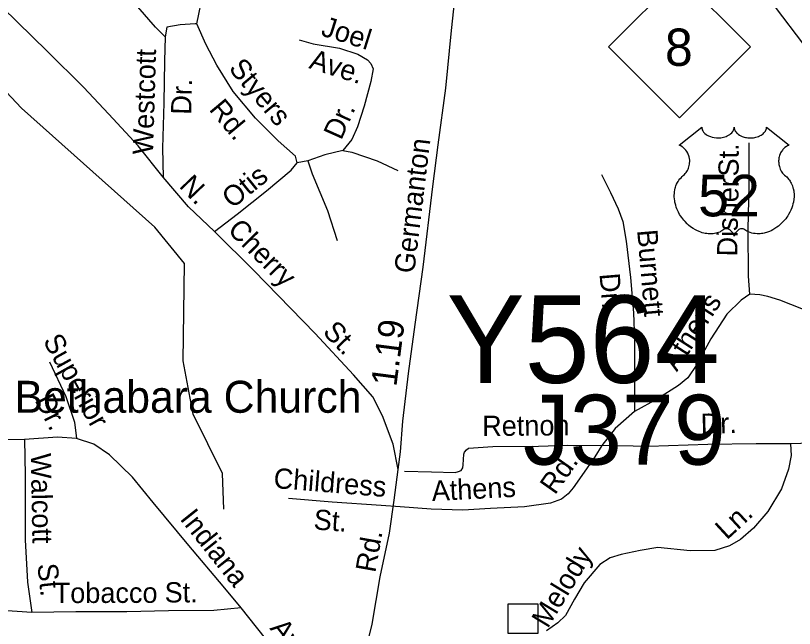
# Model space of a CAD drawing. Extents: x 1547597 to 1699558, y 810033 to 920809.
# Drawn here: x 1625137 to 1628791, y 877036 to 879912 of the extents above; entities that cross this region are included whole.
import ezdxf

# ---------------------------------------------------------------- set-up
doc = ezdxf.new("R2010")
doc.units = 0
for name, color, linetype in [('Exist Cultural Church Label', 7, 'Continuous'), ('Exist Hydrographic Creek Single Shore', 7, 'Continuous'), ('Exist Road Non-System Structure Non-Sys Other CELL', 7, 'Continuous'), ('Exist Road Non-System Structure Non-Sys Other Number Label', 7, 'Continuous'), ('Exist Road Non-System Type 51', 7, 'Continuous'), ('Exist Road Non-System Type 51 Label', 7, 'Continuous'), ('Exist Road Primary Interstate Structure Single Pole TSign Number Label', 7, 'Continuous'), ('Exist Road Primary NC Shield CELL', 7, 'Continuous'), ('Exist Road Primary NC Shield Number Label', 7, 'Continuous'), ('Exist Road Primary US Divided Attributed', 7, 'Continuous'), ('Exist Road Primary US Shield CELL', 7, 'Continuous'), ('Exist Road Primary US Shield Number Label', 7, 'Continuous'), ('Exist Road Secondary Mileage Hundredths English Label', 7, 'Continuous'), ('Exist Road Secondary Type 51 Attributed', 7, 'Continuous'), ('Exist Road Secondary Type 51 Label', 7, 'Continuous')]:
    doc.layers.add(name, color=color, linetype=linetype)

msp = doc.modelspace()

# ---------------------------------------------------------------- linework, layer by layer
at = {"layer": 'Exist Hydrographic Creek Single Shore'}
msp.add_lwpolyline([(1626113.9, 877596), (1626107.8, 877763.5), (1625969.8, 878042), (1625923.8, 878292.4), (1625929.8, 878748.7), (1625789.8, 878918.9), (1625163.9, 879476.6), (1624950, 879704.2), (1624730.2, 879859.9), (1624351.5, 880194.9), (1624158.8, 880469), (1623989.8, 880856.4)], dxfattribs=at)
at = {"layer": 'Exist Road Non-System Structure Non-Sys Other CELL'}
msp.add_lwpolyline([(1627448.6, 877152.2), (1627587.6, 877152.2), (1627587.6, 877013.2), (1627448.6, 877013.2)], close=True, dxfattribs=at)
at = {"layer": 'Exist Road Non-System Type 51'}
for p, q in [((1626507.4, 879229.8), (1626457.4, 879220.4)), ((1625213.6, 877111.3), (1624945, 877128.3))]:
    msp.add_line(p, q, dxfattribs=at)
for points in [[(1625987, 879873.5), (1626016.5, 880019), (1626078.8, 880273.3), (1626187.5, 880638), (1626236.6, 880826.9), (1626259.6, 880889.9), (1626274.9, 880939), (1626290.3, 880983.5), (1626287.2, 881041.9), (1626290.3, 881093.7), (1626287, 881147.6), (1626304.1, 881258)], [(1625838.4, 879811.1), (1625792.9, 879857.7), (1625710, 879952.6), (1625605.2, 880065.8), (1625512.5, 880160.7), (1625402.7, 880269.4)], [(1625829.1, 879153.5), (1625711.9, 879300.5), (1625573.8, 879448.3), (1625454.8, 879575), (1625284.4, 879745.3), (1625075.3, 879948.8)], [(1625987, 879873.5), (1625979, 879873.5), (1625909, 879868.3), (1625846.7, 879857.2), (1625838.4, 879811.1)], [(1626457.4, 879220.4), (1626449.8, 879252.4), (1626368.6, 879323.3), (1626261.9, 879430.5), (1626157.4, 879555.7), (1626080.7, 879678.5), (1626029.8, 879777), (1625987, 879873.5)], [(1625838.4, 879811.1), (1625835.1, 879697.3), (1625832.9, 879501.5), (1625826.6, 879289.5), (1625829.1, 879153.5)], [(1626467.9, 879797.9), (1626533.6, 879779.2), (1626657.2, 879757.9), (1626742.9, 879730.9), (1626788.6, 879704.4), (1626804.4, 879686.2), (1626814.1, 879662), (1626803.5, 879602.2), (1626772.2, 879486.6), (1626741.2, 879388.9), (1626714.5, 879329.5), (1626671.9, 879277.9)], [(1628581.3, 878604.3), (1628576.2, 878688.3), (1628574.6, 878908.2), (1628578.9, 879116.1), (1628579.1, 879314)], [(1626671.9, 879277.9), (1626587.8, 879258.8), (1626507.4, 879229.8)], [(1626671.9, 879277.9), (1626713.8, 879271.4), (1626833.2, 879230), (1626930.7, 879185)], [(1626070, 878898.9), (1626176.9, 878979.6), (1626314, 879090), (1626429.1, 879186.6), (1626457.4, 879220.4)], [(1626507.4, 879229.8), (1626528.8, 879169.5), (1626600.9, 878996.8), (1626645.3, 878856.4)], [(1626070, 878898.9), (1625947.5, 879014.2), (1625829.1, 879153.5)], [(1627885.9, 879166), (1627929, 879081.7), (1627964.1, 879005.3), (1627985.5, 878945), (1628002.4, 878852.8), (1628022.6, 878682.7), (1628036.6, 878516.5), (1628041.2, 878388.6), (1628040.7, 878168.6), (1628041.4, 878054.6)], [(1626932.2, 877781.5), (1626907.7, 877900.5), (1626858.9, 878033.6), (1626813.1, 878122.5), (1626722.1, 878225.6), (1626542.4, 878419.6), (1626254, 878714.8), (1626070, 878898.9)], [(1628581.3, 878604.3), (1628540.9, 878576.7), (1628474.3, 878511.4), (1628399.1, 878394.5), (1628333.7, 878275.2), (1628291.1, 878211.8), (1628246.8, 878176.3), (1628148.1, 878113.4), (1628041.4, 878054.6)], [(1629065, 878426.8), (1628959.6, 878472), (1628826.4, 878535.5), (1628722.8, 878576.6), (1628667.1, 878593.4), (1628629.3, 878601.8), (1628581.3, 878604.3)], [(1625296.1, 878287.5), (1625372.3, 878124.6), (1625412.9, 878004.1), (1625422.1, 877928.1)], [(1628041.4, 878054.6), (1627950.7, 877973.6), (1627887.9, 877894.4)], [(1625422.1, 877928.1), (1625332.6, 877932.9), (1625178.4, 877923.3)], [(1625178.4, 877923.3), (1625012, 877920.8), (1624843.9, 877911.1)], [(1625178.4, 877923.3), (1625181.9, 877755.2), (1625181.8, 877573.3), (1625182.1, 877452.6), (1625191.8, 877254.1), (1625213.6, 877111.3)], [(1626195.8, 877133.1), (1626111.1, 877234.8), (1625949.1, 877426), (1625782.6, 877627.9), (1625685.8, 877746.5), (1625577, 877850.6), (1625504.4, 877901.5), (1625422.1, 877928.1)], [(1626961.1, 877774.9), (1627088.9, 877771.5), (1627198.9, 877768.3), (1627214.8, 877772.2), (1627226.9, 877777.9), (1627235, 877789.4), (1627237.3, 877803.9), (1627239.7, 877853.7), (1627243.9, 877863.8), (1627251.9, 877874.9), (1627262.1, 877881.5), (1627376.1, 877890.2), (1627590, 877891.8), (1627728, 877896.2), (1627887.9, 877894.4)], [(1628773.3, 877902.2), (1628776.8, 877848.3), (1628764.1, 877784.3), (1628731, 877690.8), (1628665.9, 877585.6), (1628599, 877506.3), (1628538.5, 877453.1), (1628486.4, 877423.2), (1628418, 877402.5), (1628302.1, 877399.9), (1628150.3, 877415.6), (1628068.2, 877402.4), (1627978.2, 877383.5), (1627926, 877368.1), (1627877.5, 877336.7), (1627804.7, 877249.5), (1627760, 877174.2), (1627717, 877096.6), (1627680.7, 877063.1), (1627628.3, 877025.5)], [(1628773.3, 877902.2), (1628611.4, 877902.1), (1628385.6, 877898.7), (1628107.7, 877889.9), (1627887.9, 877894.4)], [(1629681.1, 877922), (1629589, 877921.1), (1629415.2, 877915), (1629163.1, 877909.9), (1628965.4, 877908.1), (1628773.3, 877902.2)], [(1627887.9, 877894.4), (1627855.2, 877840.8), (1627794.4, 877753.6), (1627753.8, 877696), (1627729.4, 877668.3), (1627699.1, 877642.7), (1627647, 877623.3), (1627524.8, 877606.6), (1627364.8, 877598.4), (1627234.8, 877591.9), (1627086.9, 877595.7), (1626941.1, 877607.2)], [(1626941.1, 877607.2), (1626851.4, 877612.3), (1626621.6, 877628.9), (1626418, 877645.3)], [(1626195.8, 877133.1), (1626067.6, 877121), (1625854.7, 877118.6), (1625658.7, 877113.7), (1625419.2, 877113.7), (1625213.6, 877111.3)], [(1626440.7, 876813.3), (1626345.8, 876944.3), (1626195.8, 877133.1)]]:
    msp.add_lwpolyline(points, dxfattribs=at)
at = {"layer": 'Exist Road Primary NC Shield CELL'}
msp.add_lwpolyline([(1627918.7, 879765.3), (1628251.7, 880098.3), (1628584.7, 879765.3), (1628251.7, 879432.3)], close=True, dxfattribs=at)
at = {"layer": 'Exist Road Primary US Divided Attributed'}
msp.add_lwpolyline([(1628312.3, 880464.5), (1628533.2, 880173), (1629002, 879556.1), (1629162.7, 879333.4), (1629389, 878984.9), (1629507.9, 878796.4), (1629600.6, 878638.1), (1629876.6, 878162), (1630051.2, 877858.4), (1630098.6, 877772.1)], dxfattribs=at)
at = {"layer": 'Exist Road Primary US Shield CELL'}
msp.add_lwpolyline([(1628356.5, 879388.3), (1628356.8, 879383.9), (1628357.8, 879378.7), (1628358.6, 879376), (1628361.1, 879370.9), (1628365.1, 879364.8), (1628370.7, 879358.8), (1628377.1, 879353.6), (1628381.3, 879350.9), (1628388.6, 879347), (1628396.8, 879343.5), (1628406, 879340.9), (1628415.3, 879339), (1628425.5, 879337.9), (1628435.7, 879337.7), (1628446.6, 879338.5), (1628458.6, 879340.8), (1628464.2, 879342.2), (1628470.4, 879344.4), (1628476.2, 879346.8), (1628482.5, 879350.2), (1628487.6, 879353.4), (1628491.6, 879356.3), (1628497.3, 879361.7), (1628501.7, 879367.3), (1628503.6, 879370.4), (1628505.3, 879373.5), (1628507.5, 879379.9), (1628508.1, 879382.7), (1628508.6, 879388.6), (1628508.9, 879383.6), (1628509.4, 879380.6), (1628510.3, 879377.5), (1628511.5, 879374.3), (1628513.8, 879369.8), (1628516.3, 879366), (1628521, 879360.5), (1628524, 879357.7), (1628526.7, 879355.5), (1628533.9, 879350.5), (1628542.3, 879346.3), (1628546.5, 879344.4), (1628550.7, 879342.9), (1628556.1, 879341.3), (1628561.7, 879340), (1628567.2, 879339), (1628572.9, 879338.2), (1628578.7, 879337.8), (1628583.4, 879337.7), (1628589.1, 879337.7), (1628594.5, 879338), (1628599.9, 879338.7), (1628606, 879339.7), (1628610.8, 879340.7), (1628617.2, 879342.4), (1628623, 879344.5), (1628628.1, 879346.7), (1628634.7, 879350.2), (1628640, 879353.5), (1628643.9, 879356.6), (1628648.5, 879360.9), (1628652.9, 879366), (1628655.5, 879369.7), (1628657.3, 879373.5), (1628659, 879377.5), (1628660, 879381.8), (1628660.5, 879385.5), (1628660.6, 879388.7), (1628766.9, 879304), (1628764.4, 879303.1), (1628758.6, 879300.2), (1628754.1, 879297.5), (1628746.8, 879292.4), (1628743.6, 879289.6), (1628740.5, 879286.6), (1628737.6, 879283.5), (1628735, 879280.5), (1628732, 879276.2), (1628729.2, 879272), (1628726.5, 879267.3), (1628724.5, 879263.2), (1628721.3, 879254.6), (1628719.7, 879249.2), (1628718.7, 879244.7), (1628717.4, 879235.2), (1628717.1, 879230.7), (1628717.1, 879226.2), (1628717.4, 879221.5), (1628717.8, 879217), (1628718.6, 879212.3), (1628719.4, 879208.1), (1628720.7, 879203), (1628722.6, 879197.1), (1628724.9, 879191.4), (1628729.8, 879182.2), (1628736, 879172.8), (1628740.5, 879167.5), (1628744.9, 879163), (1628751.4, 879157.4), (1628755, 879154.3), (1628759.1, 879150.2), (1628765.7, 879142.5), (1628768.4, 879138.8), (1628771.1, 879134.8), (1628773.6, 879130.5), (1628776.2, 879126), (1628778.2, 879122.1), (1628781.9, 879113), (1628784.6, 879104.1), (1628785.9, 879099.5), (1628787.9, 879089), (1628788.6, 879083.9), (1628789.4, 879073.7), (1628789.5, 879061.4), (1628788.5, 879049.7), (1628786.3, 879036.1), (1628784.5, 879027.9), (1628781.7, 879018.5), (1628779, 879010.2), (1628774.2, 878998.1), (1628769.9, 878989.3), (1628764.3, 878979), (1628760.4, 878972.8), (1628756, 878966.1), (1628750.4, 878958.5), (1628743.9, 878950.3), (1628736, 878941.7), (1628729.7, 878935.4), (1628721.4, 878928), (1628716.4, 878923.8), (1628709.2, 878918.4), (1628699.4, 878911.9), (1628689.8, 878906.3), (1628681.5, 878902.1), (1628674.3, 878898.9), (1628664.8, 878895.4), (1628649.2, 878891), (1628643.4, 878889.8), (1628636.7, 878888.8), (1628630.3, 878888.2), (1628624.2, 878887.8), (1628615.9, 878887.8), (1628607.7, 878888.5), (1628599.9, 878889.6), (1628591.8, 878891.3), (1628583.3, 878893.8), (1628575.6, 878896.8), (1628567.8, 878900.6), (1628554.7, 878908.9), (1628550.9, 878910.9), (1628548.8, 878911.5), (1628543.7, 878911.8), (1628538.9, 878910.8), (1628534, 878908.8), (1628531.1, 878907.2), (1628527.1, 878904.7), (1628524.1, 878902.3), (1628520.5, 878898.8), (1628518, 878895.9), (1628516.1, 878893.7), (1628512.4, 878887.8), (1628511, 878885.1), (1628509.7, 878881.5), (1628508.4, 878876.2), (1628506.8, 878882.9), (1628504.8, 878887.3), (1628502.6, 878891), (1628500.2, 878894.4), (1628496.5, 878898.6), (1628493.2, 878901.8), (1628489.2, 878905.1), (1628484.9, 878907.7), (1628481.5, 878909.4), (1628478.3, 878910.6), (1628474.5, 878911.6), (1628471.4, 878911.8), (1628468.8, 878911.8), (1628465.3, 878911), (1628460.4, 878907.5), (1628455.9, 878904.3), (1628450.9, 878901.3), (1628445, 878898.1), (1628440.7, 878896.1), (1628435.6, 878894.1), (1628429.5, 878892.1), (1628423, 878890.4), (1628416.3, 878889.1), (1628410.4, 878888.1), (1628404, 878887.6), (1628398.3, 878887.4), (1628392.4, 878887.5), (1628386.8, 878887.9), (1628380.3, 878888.5), (1628372.3, 878889.7), (1628365.6, 878891.2), (1628358.6, 878893), (1628351.4, 878895.3), (1628343.7, 878898.3), (1628334, 878902.5), (1628327.3, 878905.9), (1628316.7, 878912), (1628304.3, 878920.6), (1628294.9, 878928.2), (1628288, 878934.4), (1628277.9, 878944.7), (1628272, 878951.4), (1628262.6, 878963.5), (1628256.7, 878972.2), (1628252.8, 878978.6), (1628247.2, 878988.9), (1628244.1, 878995.4), (1628240, 879004.8), (1628236.9, 879013.4), (1628234.2, 879021.6), (1628232.8, 879026.8), (1628230.8, 879035.9), (1628229.6, 879042.4), (1628228.4, 879051.2), (1628227.7, 879060.6), (1628227.6, 879069.2), (1628227.8, 879076.4), (1628228.7, 879084.7), (1628230.1, 879093.6), (1628231.8, 879101.2), (1628233.3, 879106.6), (1628235.6, 879113.3), (1628238.5, 879120.6), (1628242.1, 879127.7), (1628245.4, 879133.5), (1628249.6, 879139.8), (1628253.8, 879145.1), (1628259.2, 879151), (1628264.8, 879156.4), (1628270, 879160.6), (1628276.2, 879166.7), (1628279.4, 879170.3), (1628283.2, 879175.4), (1628286.3, 879180.1), (1628288.8, 879184.3), (1628292, 879190.5), (1628293.9, 879195.2), (1628296.4, 879202.3), (1628297.6, 879207.4), (1628298.9, 879213.8), (1628299.7, 879219.9), (1628300, 879227.5), (1628299.8, 879233.8), (1628299, 879241.1), (1628297.6, 879248.2), (1628295.9, 879254.3), (1628293.3, 879261.4), (1628290.9, 879266.5), (1628286.8, 879273.5), (1628282.3, 879279.9), (1628277.6, 879285.2), (1628272.9, 879289.9), (1628268.4, 879293.5), (1628264.1, 879296.5), (1628258.7, 879299.8), (1628253.5, 879302.4), (1628250.2, 879303.7)], close=True, dxfattribs=at)
at = {"layer": 'Exist Road Secondary Type 51 Attributed'}
msp.add_lwpolyline([(1626782, 876941.2), (1626810, 877056.1), (1626848, 877278.9), (1626891.5, 877482.6), (1626913.2, 877637.5), (1626932.2, 877781.5), (1626943, 877865.2), (1626953.9, 878009.2), (1626981.1, 878232), (1627010.9, 878462.9), (1627048.9, 878731.9), (1627095.1, 879109), (1627119.5, 879304.6), (1627154.8, 879570.9), (1627181.8, 879841.9), (1627208.6, 880089.5), (1627236.7, 880279.2), (1627248.7, 880427.2), (1627269.5, 880550.1), (1627307, 880729.7), (1627315.3, 880771.4), (1627357.2, 880902.8), (1627394.7, 881048.6), (1627427.4, 881174.2)], dxfattribs=at)

# ---------------------------------------------------------------- texts
at = {"layer": 'Exist Cultural Church Label'}
msp.add_text('Bethabara Church', height=150, dxfattribs=at).set_placement((1625131.7, 878048.1))
at = {"layer": 'Exist Road Non-System Structure Non-Sys Other Number Label'}
msp.add_text('J379', height=328.08, dxfattribs=at).set_placement((1627518.1, 877804.5))
at = {"layer": 'Exist Road Non-System Type 51 Label'}
for s, rotation, p in [('Joel', 342.5384, (1626565.1, 879819.5)), ('Westcott', 88.2963, (1625781.3, 879258.9)), ('Ave.', 342.5384, (1626509.1, 879665.5)), ('Styers', 309.856, (1626133, 879661.8)), ('Dr.', 88.2963, (1625960.3, 879445.4)), ('Rd.', 309.856, (1626041, 879470.1)), ('Dr.', 65.8914, (1626664.5, 879323.7)), ('St.', 89.9373, (1628529.7, 879156.4)), ('Otis', 38.8597, (1626153.5, 879002.7)), ('N.', 313.7502, (1625900.3, 879108.8)), ('Disher', 88.837, (1628522.8, 878780.8)), ('Cherry', 314.6983, (1626127, 878901.4)), ('Burnett', 274.8276, (1628053.2, 878904.4)), ('Dr.', 274.8276, (1627876.4, 878699.7)), ('Athens', 57.2511, (1628239.7, 878237.7)), ('St.', 313.7565, (1626573.7, 878423.8)), ('Superior', 299.1661, (1625263.2, 878385.6)), ('Dr.', 296.9846, (1625225.1, 878107)), ('Dr.', 1.8059, (1628352.7, 877948.6)), ('Retnoh', 0.4437, (1627326.4, 877939)), ('Walcott', 271.1338, (1625207.7, 877857.8)), ('Rd.', 54.8332, (1627667.7, 877659.3)), ('Childress', 355.4107, (1626344.7, 877695.3)), ('Athens', 2.8908, (1627091.3, 877633.9)), ('Indiana', 308.4959, (1625904.2, 877549.8)), ('St.', 355.8492, (1626533.1, 877500.9)), ('Ln.', 42.6874, (1628474, 877448.5)), ('Melody', 58.721, (1627633.6, 877032.8)), ('St.', 276.0666, (1625238.8, 877337.1)), ('Tobacco', 0.1113, (1625315.6, 877155.4)), ('St.', 0.1655, (1625836.3, 877158.1)), ('Ave.', 308.4433, (1626326.9, 877035.9))]:
    msp.add_text(s, height=95, rotation=rotation, dxfattribs=at).set_placement(p)
at = {"layer": 'Exist Road Primary Interstate Structure Single Pole TSign Number Label'}
msp.add_text('Y564', height=410.1, dxfattribs=at).set_placement((1627159.5, 878188.4))
at = {"layer": 'Exist Road Primary NC Shield Number Label'}
msp.add_text('8', height=175, dxfattribs=at).set_placement((1628183.9, 879675.6))
at = {"layer": 'Exist Road Primary US Shield Number Label'}
msp.add_text('52', height=195, dxfattribs=at).set_placement((1628339.4, 878969.6))
at = {"layer": 'Exist Road Secondary Mileage Hundredths English Label'}
msp.add_text('1.19', height=120, rotation=82.6306, dxfattribs=at).set_placement((1626923.2, 878167.9))
at = {"layer": 'Exist Road Secondary Type 51 Label'}
for s, rotation, p in [('Germanton', 83.0812, (1627007, 878698.9)), ('Rd.', 79.899, (1626824.5, 877294.9))]:
    msp.add_text(s, height=95, rotation=rotation, dxfattribs=at).set_placement(p)

doc.saveas('drawing.dxf')
